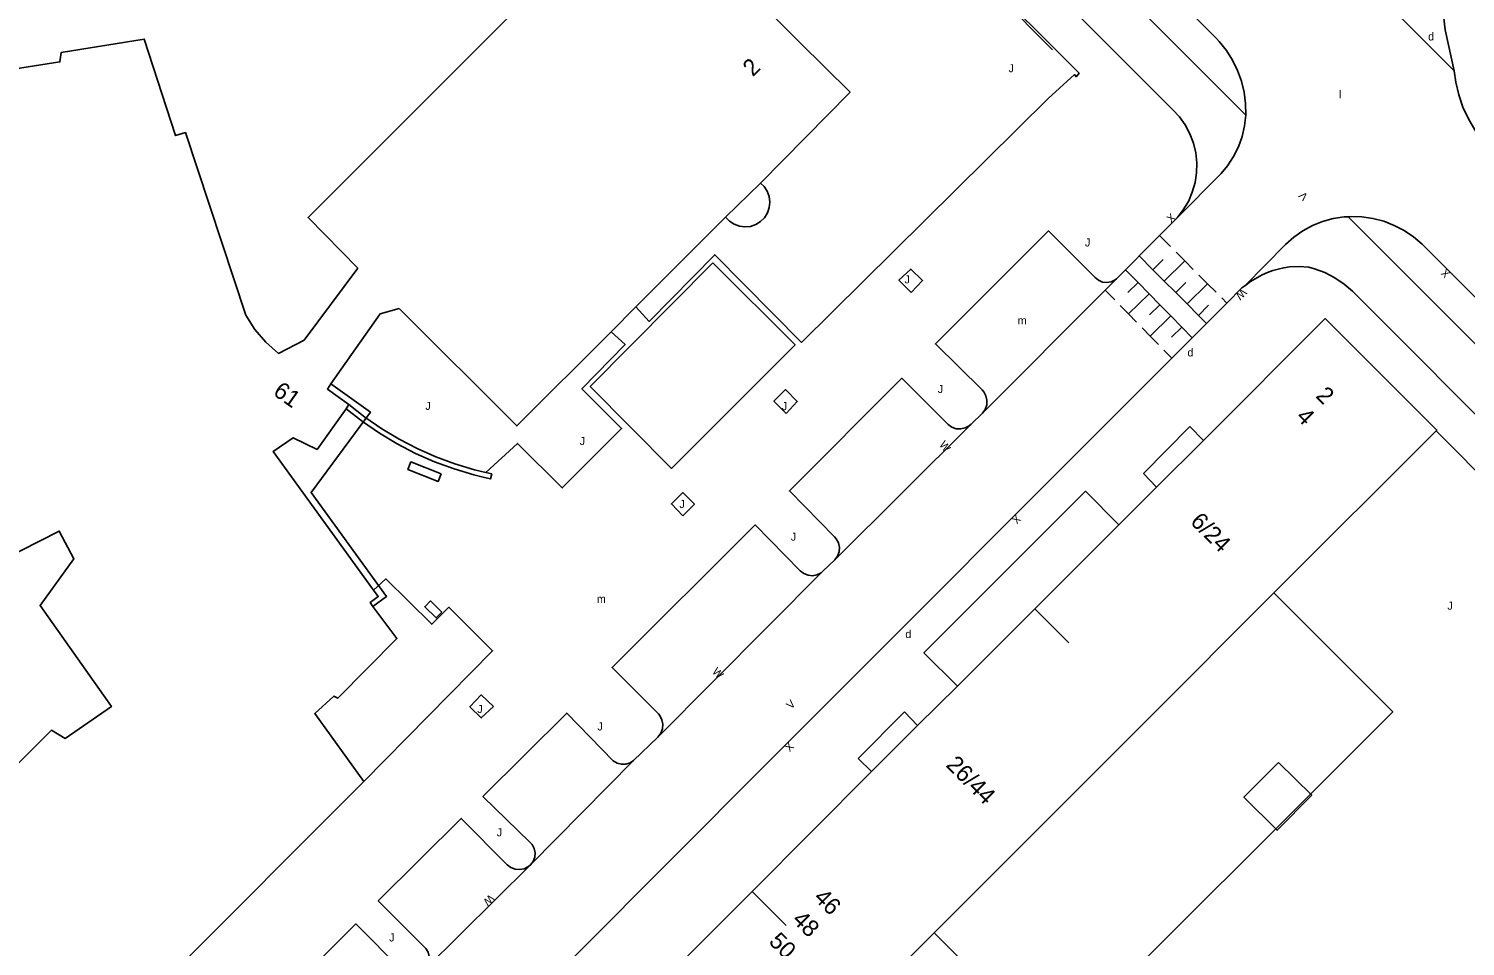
# Model space of a CAD drawing. Extents: x 134999 to 136502, y 457398 to 459002.
# Drawn here: x 136249.2 to 136339, y 458837.1 to 458894.4 of the extents above; entities that cross this region are included whole.
import ezdxf

# ---------------------------------------------------------------- set-up
doc = ezdxf.new("R2010")
doc.units = 0
for name, color, linetype in [('RI_DGTB_15', 7, 'Continuous'), ('RI_DGTB_2', 7, 'Continuous'), ('RI_DGTB_29', 7, 'Continuous'), ('RI_DGTB_3', 7, 'Continuous'), ('RI_DGTB_30', 7, 'Continuous'), ('RI_DGTB_31', 7, 'Continuous'), ('RI_DGTB_32', 7, 'Continuous'), ('RI_DGTB_35', 7, 'Continuous'), ('RI_DGTB_36', 7, 'Continuous'), ('RI_DGTB_43', 7, 'Continuous'), ('RI_DGTB_48', 7, 'Continuous'), ('RI_DGTB_53', 7, 'Continuous'), ('RI_DGTB_54', 7, 'Continuous'), ('RI_DGTB_55', 7, 'Continuous'), ('RI_DGTB_6', 7, 'Continuous'), ('RI_DGTB_7', 7, 'Continuous')]:
    doc.layers.add(name, color=color, linetype=linetype)

msp = doc.modelspace()

# ---------------------------------------------------------------- linework, layer by layer
at = {"layer": 'RI_DGTB_15'}
for p, q in [((136312.119, 458858.193), (136314.24, 458856.072)), ((136294.443, 458840.528), (136296.564, 458838.407))]:
    msp.add_line(p, q, dxfattribs=at)
at = {"layer": 'RI_DGTB_2'}
for p, q in [((136294.963, 458884.791), (136292.79, 458882.66)), ((136287.173, 458877.065), (136292.79, 458882.66)), ((136285.635, 458875.503), (136287.173, 458877.065)), ((136269.064, 458870.692), (136269.248, 458870.951)), ((136270.18, 458847.397), (136248.647, 458825.856))]:
    msp.add_line(p, q, dxfattribs=at)
for points in [[(136294.963, 458884.791), (136300.562, 458890.466), (136297.436, 458893.58), (136285.315, 458905.742)], [(136269.807, 458879.482), (136266.688, 458882.64), (136281.729, 458897.667), (136279.494, 458899.866)], [(136237.991, 458884.245), (136237.549, 458885.598), (136239.071, 458886.704), (136239.139, 458890.465), (136251.178, 458892.361), (136251.27, 458892.953), (136256.453, 458893.785), (136258.409, 458887.755), (136259.023, 458887.945), (136262.804, 458876.54), (136263.361, 458875.651), (136264.055, 458874.845), (136264.847, 458874.151), (136266.447, 458874.966), (136269.807, 458879.482)], [(136268.121, 458872.237), (136271.19, 458876.621), (136272.378, 458876.957)], [(136272.378, 458876.957), (136279.737, 458869.621), (136285.635, 458875.503)], [(136247.639, 458826.862), (136245.892, 458828.607), (136244.099, 458826.78), (136234.749, 458833.541), (136239.751, 458840.498), (136240.111, 458840.122), (136250.657, 458850.6), (136251.514, 458850.092), (136254.397, 458852.084), (136249.946, 458858.387), (136252.059, 458861.304), (136251.141, 458863.043), (136227.573, 458851.055), (136225.8, 458854.529), (136223.506, 458853.366), (136216.73, 458862.7), (136223.615, 458867.697), (136224.022, 458867.329), (136235.567, 458873.191)], [(136269.248, 458870.951), (136267.897, 458871.917), (136268.121, 458872.237)], [(136270.788, 458859.356), (136264.504, 458868.011), (136265.762, 458868.881), (136267.251, 458868.136), (136269.064, 458870.692)], [(136270.748, 458858.337), (136270.569, 458858.578), (136271.074, 458858.95), (136270.788, 458859.356)], [(136270.18, 458847.397), (136267.11, 458851.642), (136268.295, 458852.731), (136268.543, 458852.609), (136272.241, 458856.323), (136270.748, 458858.337)]]:
    msp.add_lwpolyline(points, dxfattribs=at)
at = {"layer": 'RI_DGTB_3'}
for p, q in [((136327.06, 458859.18), (136337.193, 458869.303)), ((136312.119, 458858.193), (136317.354, 458863.426)), ((136319.095, 458851.217), (136327.06, 458859.18)), ((136307.272, 458853.348), (136312.119, 458858.193)), ((136305.817, 458837.941), (136319.095, 458851.217)), ((136301.422, 458833.549), (136305.817, 458837.941))]:
    msp.add_line(p, q, dxfattribs=at)
for points in [[(136322.646, 458868.715), (136330.264, 458876.328), (136337.247, 458869.357), (136337.193, 458869.303)], [(136319.72, 458865.791), (136322.646, 458868.715)], [(136317.354, 458863.426), (136319.72, 458865.791)], [(136304.781, 458850.901), (136307.272, 458853.348)], [(136301.906, 458848.016), (136304.781, 458850.901)], [(136294.443, 458840.528), (136301.906, 458848.016)], [(136287.146, 458833.236), (136294.443, 458840.528)]]:
    msp.add_lwpolyline(points, dxfattribs=at)
at = {"layer": 'RI_DGTB_31'}
for p, q in [((136319.912, 458881.515), (136320.596, 458880.826)), ((136320.207, 458878.664), (136321.484, 458879.933)), ((136317.111, 458877.494), (136316.519, 458878.1)), ((136318.57, 458878.576), (136317.926, 458877.948)), ((136320.918, 458877.949), (136321.556, 458878.584)), ((136321.628, 458877.235), (136322.904, 458878.504)), ((136319.25, 458877.88), (136317.962, 458876.622)), ((136319.931, 458877.182), (136319.287, 458876.553)), ((136322.338, 458876.52), (136322.977, 458877.155)), ((136323.793, 458877.611), (136324.109, 458877.293)), ((136320.612, 458876.485), (136319.324, 458875.227)), ((136321.293, 458875.787), (136320.649, 458875.159)), ((136320.669, 458873.849), (136320.175, 458874.356))]:
    msp.add_line(p, q, dxfattribs=at)
for points in [[(136318.644, 458880.237), (136319.497, 458879.378)], [(136319.497, 458879.378), (136320.135, 458880.013)], [(136320.951, 458880.469), (136321.484, 458879.933)], [(136321.484, 458879.933), (136322.017, 458879.397)], [(136318.57, 458878.576), (136317.79, 458879.376)], [(136319.497, 458879.378), (136320.207, 458878.664)], [(136322.372, 458879.04), (136322.904, 458878.504)], [(136319.25, 458877.88), (136318.57, 458878.576)], [(136320.207, 458878.664), (136320.918, 458877.949)], [(136322.904, 458878.504), (136323.437, 458877.968)], [(136317.962, 458876.622), (136317.452, 458877.144)], [(136319.931, 458877.182), (136319.25, 458877.88)], [(136320.612, 458876.485), (136319.931, 458877.182)], [(136320.918, 458877.949), (136321.628, 458877.235)], [(136321.628, 458877.235), (136322.338, 458876.52)], [(136318.473, 458876.099), (136317.962, 458876.622)], [(136321.293, 458875.787), (136320.612, 458876.485)], [(136322.338, 458876.52), (136322.836, 458876.019)], [(136319.324, 458875.227), (136318.813, 458875.751)], [(136321.941, 458875.123), (136321.293, 458875.787)], [(136319.834, 458874.704), (136319.324, 458875.227)]]:
    msp.add_lwpolyline(points, dxfattribs=at)
at = {"layer": 'RI_DGTB_32'}
for points in [[(136275.015, 458866.613), (136273.12, 458867.366), (136272.935, 458866.901), (136274.83, 458866.148), (136275.015, 458866.613)], [(136275.053, 458857.982), (136274.337, 458858.68), (136273.988, 458858.322), (136274.704, 458857.624), (136275.053, 458857.982)]]:
    msp.add_lwpolyline(points, dxfattribs=at)
at = {"layer": 'RI_DGTB_48'}
msp.add_line((136313.22, 458893.126), (136297.683, 458908.73), dxfattribs=at)
for points in [[(136277.713, 458866.391), (136278.098, 458866.305), (136278.176, 458866.613), (136277.793, 458866.705)], [(136327.06, 458859.18), (136334.481, 458851.752), (136313.229, 458830.522), (136305.817, 458837.941)]]:
    msp.add_lwpolyline(points, dxfattribs=at)
at = {"layer": 'RI_DGTB_53'}
for p, q in [((136297.752, 458908.781), (136313.323, 458893.213)), ((136325.292, 458889.04), (136318.8, 458895.541)), ((136325.051, 458878.236), (136325.228, 458878.374)), ((136308.127, 458869.732), (136308.843, 458870.413)), ((136308.127, 458869.732), (136299.616, 458861.24)), ((136298.868, 458860.534), (136299.616, 458861.24)), ((136298.868, 458860.534), (136288.559, 458850.178)), ((136287.032, 458848.707), (136288.559, 458850.178)), ((136287.032, 458848.707), (136280.6, 458842.189)), ((136280.6, 458842.189), (136274.021, 458835.694))]:
    msp.add_line(p, q, dxfattribs=at)
for points in [[(136237.443, 458972.558), (136264.59, 458945.527), (136298.67, 458911.46), (136320.74, 458889.375), (136321.149, 458888.931), (136321.51, 458888.422), (136321.804, 458887.872), (136322.024, 458887.288), (136322.169, 458886.68), (136322.234, 458886.059), (136322.22, 458885.435), (136322.126, 458884.818), (136321.954, 458884.218), (136321.707, 458883.645), (136321.388, 458883.108), (136321.004, 458882.616)], [(136320.34, 458897.026), (136322.234, 458895.056), (136323.465, 458893.815), (136323.639, 458893.631), (136324.089, 458893.076), (136324.475, 458892.474), (136324.79, 458891.832), (136325.032, 458891.16), (136325.198, 458890.464), (136325.285, 458889.755), (136325.292, 458889.04)], [(136313.323, 458893.213), (136314.878, 458891.658), (136314.693, 458891.432), (136314.596, 458891.572), (136312.946, 458890.078), (136297.522, 458874.829), (136292.109, 458880.314), (136288.017, 458876.148), (136287.173, 458877.065)], [(136340.637, 458886.865), (136340.098, 458887.465), (136339.622, 458888.116), (136339.211, 458888.81), (136338.872, 458889.542), (136338.607, 458890.304), (136338.418, 458891.088), (136338.316, 458891.801)], [(136321.004, 458882.616), (136323.753, 458885.385), (136324.162, 458885.878), (136324.534, 458886.448), (136324.837, 458887.058), (136325.066, 458887.699), (136325.218, 458888.363), (136325.292, 458889.04)], [(136321.004, 458882.616), (136319.912, 458881.515)], [(136317.219, 458878.8), (136317.136, 458878.737), (136316.887, 458878.617), (136316.615, 458878.573), (136316.342, 458878.608), (136316.09, 458878.721), (136315.88, 458878.9), (136312.977, 458881.806), (136305.904, 458874.743), (136308.827, 458871.867), (136308.921, 458871.756), (136309.058, 458871.5), (136309.121, 458871.216), (136309.104, 458870.926), (136309.009, 458870.651), (136308.843, 458870.413)], [(136319.912, 458881.515), (136317.219, 458878.8)], [(136304.388, 458877.962), (136305.101, 458878.712), (136304.36, 458879.416), (136303.622, 458878.728), (136304.388, 458877.962)], [(136329.231, 458879.541), (136328.626, 458879.585), (136328.021, 458879.551), (136327.67, 458879.497), (136327.324, 458879.421), (136326.984, 458879.323), (136326.651, 458879.201), (136326.316, 458879.05), (136325.602, 458878.637), (136325.228, 458878.374)], [(136316.519, 458878.1), (136308.843, 458870.413)], [(136317.219, 458878.8), (136316.519, 458878.1)], [(136277.793, 458866.705), (136279.785, 458868.524), (136282.574, 458865.738), (136286.29, 458869.45), (136283.804, 458871.93), (136286.504, 458874.702), (136285.635, 458875.503)], [(136308.127, 458869.732), (136308.008, 458869.627), (136307.758, 458869.489), (136307.479, 458869.425), (136307.194, 458869.441), (136306.924, 458869.535), (136306.69, 458869.699), (136303.804, 458872.599), (136296.78, 458865.556), (136299.589, 458862.677), (136299.699, 458862.552), (136299.835, 458862.302), (136299.896, 458862.024), (136299.878, 458861.739), (136299.782, 458861.471), (136299.616, 458861.24)], [(136296.563, 458870.39), (136297.263, 458871.137), (136296.528, 458871.891), (136295.805, 458871.169), (136296.563, 458870.39)], [(136269.248, 458870.951), (136270.247, 458870.163), (136271.294, 458869.44), (136272.384, 458868.783), (136273.513, 458868.197), (136274.677, 458867.683), (136275.87, 458867.242), (136277.089, 458866.878), (136277.793, 458866.705)], [(136269.064, 458870.692), (136270.085, 458869.895), (136271.154, 458869.162), (136272.265, 458868.497), (136273.416, 458867.901), (136274.601, 458867.378), (136275.816, 458866.929), (136277.056, 458866.555), (136277.713, 458866.391)], [(136290.124, 458863.997), (136290.834, 458864.726), (136290.114, 458865.446), (136289.403, 458864.745), (136290.124, 458863.997)], [(136298.868, 458860.534), (136298.752, 458860.44), (136298.499, 458860.312), (136298.22, 458860.259), (136297.937, 458860.286), (136297.674, 458860.39), (136297.449, 458860.564), (136294.629, 458863.43), (136285.693, 458854.519), (136288.597, 458851.623), (136288.675, 458851.522), (136288.805, 458851.261), (136288.86, 458850.975), (136288.835, 458850.685), (136288.732, 458850.412), (136288.559, 458850.178)], [(136270.788, 458859.356), (136271.553, 458860.058), (136274.42, 458857.225), (136275.5, 458858.285), (136278.224, 458855.564), (136270.18, 458847.397)], [(136278.277, 458852.082), (136277.509, 458852.805), (136276.809, 458852.071), (136277.518, 458851.37), (136278.277, 458852.082)], [(136287.032, 458848.707), (136286.816, 458848.564), (136286.551, 458848.479), (136286.274, 458848.473), (136286.006, 458848.546), (136285.77, 458848.692), (136282.863, 458851.676), (136277.621, 458846.451), (136280.553, 458843.611), (136280.698, 458843.457), (136280.83, 458843.214), (136280.888, 458842.943), (136280.867, 458842.667), (136280.768, 458842.409), (136280.6, 458842.189)], [(136280.6, 458842.189), (136280.465, 458842.077), (136280.208, 458841.947), (136279.925, 458841.891), (136279.638, 458841.916), (136279.368, 458842.018), (136279.137, 458842.19), (136276.262, 458845.088), (136271.079, 458839.943), (136273.978, 458837.054), (136274.053, 458836.973), (136274.198, 458836.736), (136274.27, 458836.467), (136274.263, 458836.189), (136274.178, 458835.924), (136274.021, 458835.694)], [(136273.902, 458835.576), (136273.822, 458835.508), (136273.579, 458835.374), (136273.308, 458835.315), (136273.031, 458835.335), (136272.772, 458835.433), (136272.551, 458835.601), (136269.682, 458838.498), (136264.733, 458833.572), (136267.679, 458830.601), (136267.832, 458830.356), (136267.912, 458830.078), (136267.913, 458829.79), (136267.836, 458829.511), (136267.685, 458829.265)]]:
    msp.add_lwpolyline(points, dxfattribs=at)
at = {"layer": 'RI_DGTB_54'}
for p, q in [((136338.316, 458891.801), (136337.762, 458894.375)), ((136337.193, 458869.303), (136358.187, 458848.182))]:
    msp.add_line(p, q, dxfattribs=at)
for points in [[(136337.762, 458894.375), (136337.65, 458895.251), (136337.46, 458896.113), (136337.192, 458896.954), (136336.849, 458897.768), (136336.434, 458898.547), (136335.95, 458899.286), (136335.453, 458899.918)], [(136334.956, 458895.169), (136338.316, 458891.801)], [(136325.228, 458878.374), (136327.779, 458880.946), (136328.291, 458881.406), (136328.853, 458881.803), (136329.457, 458882.132), (136330.096, 458882.389), (136330.759, 458882.57), (136331.44, 458882.673), (136331.693, 458882.691)], [(136378.309, 458838.926), (136363.453, 458853.873), (136353.598, 458863.679), (136336.314, 458880.97), (136335.781, 458881.428), (136335.199, 458881.823), (136334.576, 458882.149), (136333.921, 458882.402), (136333.24, 458882.579), (136332.544, 458882.678), (136331.842, 458882.697), (136331.693, 458882.691)], [(136376.963, 458837.458), (136367.36, 458846.962), (136345.682, 458868.698), (136331.693, 458882.691)], [(136379.02, 458831.14), (136374.002, 458836.18), (136367.34, 458842.712), (136342.475, 458867.523), (136331.968, 458878.031), (136331.436, 458878.484), (136330.856, 458878.874), (136330.236, 458879.194), (136329.582, 458879.442), (136329.231, 458879.541)], [(136325.051, 458878.236), (136324.109, 458877.293)], [(136324.109, 458877.293), (136320.669, 458873.849)], [(136320.669, 458873.849), (136295.308, 458848.463), (136271.681, 458824.762), (136240.69, 458793.951)], [(136317.354, 458863.426), (136315.285, 458865.536), (136305.183, 458855.433), (136307.272, 458853.348)]]:
    msp.add_lwpolyline(points, dxfattribs=at)
at = {"layer": 'RI_DGTB_55'}
msp.add_lwpolyline([(136292.79, 458882.66), (136293.031, 458882.406), (136293.322, 458882.213), (136293.65, 458882.091), (136293.997, 458882.046), (136294.345, 458882.082), (136294.676, 458882.195), (136294.973, 458882.38), (136295.221, 458882.627), (136295.405, 458882.925), (136295.518, 458883.256), (136295.553, 458883.604), (136295.508, 458883.951), (136295.385, 458884.279), (136295.192, 458884.57), (136294.963, 458884.791)], dxfattribs=at)
at = {"layer": 'RI_DGTB_6'}
msp.add_lwpolyline([(136327.351, 458848.595), (136329.422, 458846.538), (136327.257, 458844.357), (136325.186, 458846.414), (136327.351, 458848.595)], dxfattribs=at)
at = {"layer": 'RI_DGTB_7'}
for p, q in [((136321.811, 458869.571), (136318.901, 458866.651)), ((136322.646, 458868.715), (136321.811, 458869.571)), ((136318.901, 458866.651), (136319.72, 458865.791)), ((136303.971, 458851.751), (136301.071, 458848.841)), ((136304.781, 458850.901), (136303.971, 458851.751)), ((136301.071, 458848.841), (136301.906, 458848.016))]:
    msp.add_line(p, q, dxfattribs=at)
for points in [[(136291.988, 458879.81), (136284.329, 458872.089), (136289.403, 458866.962), (136297.132, 458874.692), (136291.988, 458879.81)], [(136268.121, 458872.237), (136270.585, 458870.474), (136266.876, 458865.458), (136271.594, 458858.961), (136270.748, 458858.337)]]:
    msp.add_lwpolyline(points, dxfattribs=at)

# ---------------------------------------------------------------- texts
at = {"layer": 'RI_DGTB_29'}
for p in [(136336.695, 458893.7), (136321.653, 458873.958), (136304.021, 458856.361)]:
    msp.add_text('d', height=0.5, dxfattribs=at).set_placement(p)
at = {"layer": 'RI_DGTB_30'}
for s, rotation, p in [('V', 134.60852, (136329.227, 458883.985)), ('X', 41.08175, (136320.627, 458882.267)), ('X', 134.60852, (136338.117, 458879.161)), ('W', 224.83417, (136325.058, 458878.243)), ('W', 308.4802, (136306.107, 458868.433)), ('X', 224.83417, (136310.947, 458864.108)), ('W', 313.23217, (136291.91, 458854.233)), ('V', 45.0449, (136296.88, 458851.883)), ('X', 224.83417, (136296.743, 458849.897)), ('W', 223.77499, (136278.047, 458840.38))]:
    msp.add_text(s, height=0.5, rotation=rotation, dxfattribs=at).set_placement(p)
at = {"layer": 'RI_DGTB_31'}
for p in [(136310.47, 458891.718), (136315.247, 458880.831), (136303.974, 458878.522), (136306.045, 458871.673), (136274.021, 458870.617), (136296.305, 458870.601), (136283.665, 458868.42), (136289.899, 458864.482), (136296.86, 458862.445), (136277.268, 458851.678), (136284.777, 458850.587), (136278.48, 458843.968), (136271.76, 458837.402)]:
    msp.add_text('J', height=0.5, dxfattribs=at).set_placement(p)
msp.add_text('J', height=0.5, rotation=359.99963, dxfattribs=at).set_placement((136337.9, 458858.13))
at = {"layer": 'RI_DGTB_35'}
for s, rotation, p in [('2', 44.8837, (136294.492, 458891.394)), ('61', 324.6515, (136264.444, 458871.598)), ('6/24', 314.9845, (136321.776, 458863.573))]:
    msp.add_text(s, height=1.054, rotation=rotation, dxfattribs=at).set_placement(p)
at = {"layer": 'RI_DGTB_36'}
for s, p in [('2', (136329.619, 458871.444)), ('4', (136328.395, 458870.122)), ('26/44', (136306.506, 458848.377)), ('46', (136298.244, 458840.076)), ('48', (136296.894, 458838.696)), ('50', (136295.435, 458837.335))]:
    msp.add_text(s, height=1.054, rotation=314.9845, dxfattribs=at).set_placement(p)
at = {"layer": 'RI_DGTB_43'}
for s, p in [('l', (136331.115, 458890.082)), ('m', (136311.046, 458875.955)), ('m', (136284.741, 458858.557))]:
    msp.add_text(s, height=0.5, dxfattribs=at).set_placement(p)

doc.saveas('drawing.dxf')
